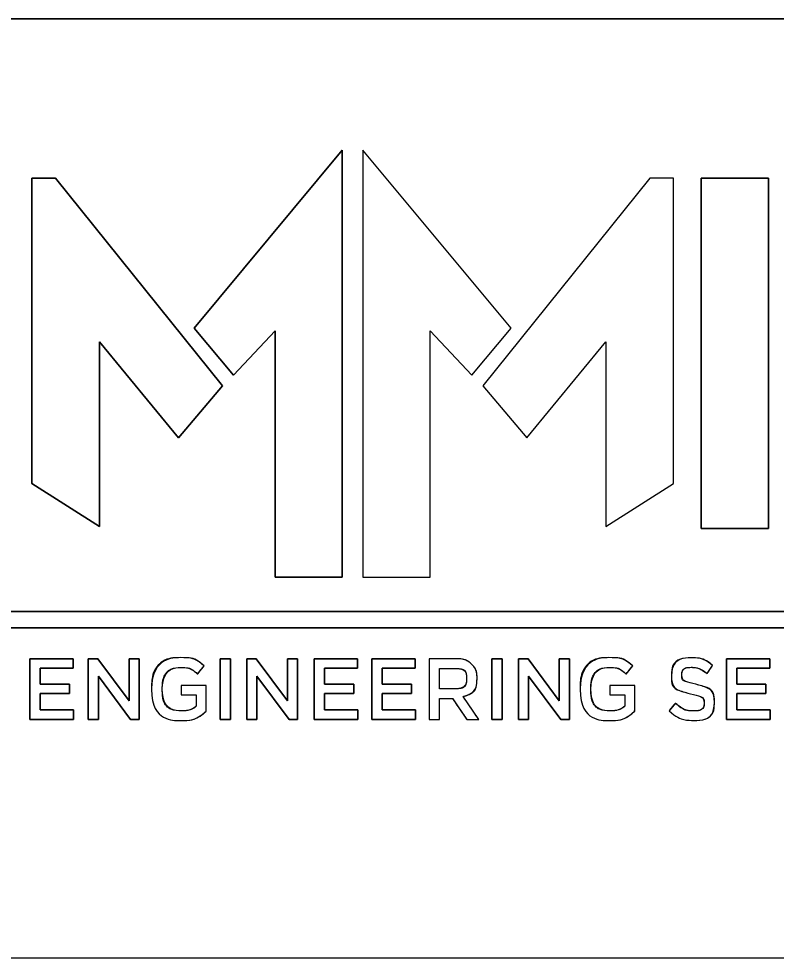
# Model space of a CAD drawing. Extents: x 3025871 to 3026431, y 707165 to 707825.
# Drawn here: x 3026255.137 to 3026258.311, y 707355.539 to 707359.477 of the extents above; entities that cross this region are included whole.
import ezdxf

# ---------------------------------------------------------------- set-up
doc = ezdxf.new("R2010")
doc.units = 0
doc.layers.add('Old_Level_19', color=7, linetype='Continuous')
doc.layers.add('Typical Text ID Circle CELL', color=7, linetype='Continuous')

msp = doc.modelspace()

# ---------------------------------------------------------------- linework, layer by layer
at = {"layer": 'Old_Level_19'}
msp.add_line((3026272.0708, 707359.4771), (3026242.0652, 707359.4771), dxfattribs=at)
at = {"layer": 'Typical Text ID Circle CELL'}
for p, q in [((3026255.8866, 707356.7302), (3026255.9138, 707356.764)), ((3026257.6825, 707356.7302), (3026257.7098, 707356.764)), ((3026258.0217, 707356.732), (3026258.0448, 707356.7659)), ((3026257.0139, 707356.7112), (3026257.0139, 707356.7105)), ((3026257.0575, 707356.713), (3026257.0575, 707356.7138)), ((3026257.8725, 707356.724), (3026257.8725, 707356.7232)), ((3026257.9155, 707356.7272), (3026257.9155, 707356.728)), ((3026255.6937, 707356.6668), (3026255.6937, 707356.6661)), ((3026255.7388, 707356.6668), (3026255.7388, 707356.6675)), ((3026257.4896, 707356.6668), (3026257.4896, 707356.6661)), ((3026257.5347, 707356.6668), (3026257.5347, 707356.6675)), ((3026257.8886, 707356.6085), (3026257.8627, 707356.5764)), ((3026258.0091, 707356.6081), (3026258.0091, 707356.6074)), ((3026258.0521, 707356.6118), (3026258.0521, 707356.6125))]:
    msp.add_line(p, q, dxfattribs=at)
msp.add_lwpolyline([(3026242.0652, 707359.4771), (3026272.0739, 707359.4771), (3026272.0739, 707355.5387), (3026242.0652, 707355.5387)], close=True, dxfattribs=at)
for points in [[(3026256.493, 707358.9259), (3026256.493, 707357.1364), (3026256.2111, 707357.1364), (3026256.2111, 707358.1686), (3026256.0365, 707357.9837), (3026255.8723, 707358.1798), (3026256.493, 707358.9259)], [(3026255.8723, 707358.1798), (3026256.0365, 707357.9837), (3026256.2111, 707358.1686), (3026256.2111, 707357.1364), (3026256.493, 707357.1364), (3026256.493, 707358.9259), (3026255.8723, 707358.1798)], [(3026256.5797, 707358.9259), (3026256.5797, 707357.1364), (3026256.8616, 707357.1364), (3026256.8616, 707358.1686), (3026257.0362, 707357.9837), (3026257.2004, 707358.1798), (3026256.5797, 707358.9259)], [(3026256.5797, 707358.9259), (3026256.5797, 707357.1364), (3026256.8616, 707357.1364), (3026256.8616, 707358.1686), (3026257.0362, 707357.9837), (3026257.2004, 707358.1798), (3026256.5797, 707358.9259)], [(3026255.2913, 707358.8094), (3026255.9907, 707357.939), (3026255.806, 707357.7198), (3026255.476, 707358.1232), (3026255.476, 707357.3482), (3026255.1919, 707357.5283), (3026255.1919, 707358.8094), (3026255.2913, 707358.8094)], [(3026255.1919, 707358.8094), (3026255.1919, 707357.5283), (3026255.476, 707357.3482), (3026255.476, 707358.1232), (3026255.806, 707357.7198), (3026255.9907, 707357.939), (3026255.2913, 707358.8094), (3026255.1919, 707358.8094)], [(3026257.7814, 707358.8094), (3026257.082, 707357.939), (3026257.2667, 707357.7198), (3026257.5967, 707358.1232), (3026257.5967, 707357.3482), (3026257.8808, 707357.5283), (3026257.8808, 707358.8094), (3026257.7814, 707358.8094)], [(3026257.7814, 707358.8094), (3026257.082, 707357.939), (3026257.2667, 707357.7198), (3026257.5967, 707358.1232), (3026257.5967, 707357.3482), (3026257.8808, 707357.5283), (3026257.8808, 707358.8094), (3026257.7814, 707358.8094)], [(3026257.9964, 707358.8094), (3026258.2783, 707358.8094), (3026258.2783, 707357.3398), (3026257.9964, 707357.3398), (3026257.9964, 707358.8094)], [(3026257.9964, 707357.3398), (3026258.2783, 707357.3398), (3026258.2783, 707358.8094), (3026257.9964, 707358.8094), (3026257.9964, 707357.3398)], [(3026259.5796, 707356.9244), (3026252.7486, 707356.9244), (3026252.7486, 707356.9922), (3026259.5796, 707356.9922), (3026259.5796, 707356.9244)], [(3026259.5796, 707356.9922), (3026252.7486, 707356.9922), (3026252.7486, 707356.9244), (3026259.5796, 707356.9244), (3026259.5796, 707356.9922)], [(3026255.184, 707356.7943), (3026255.3653, 707356.7943), (3026255.3653, 707356.7542), (3026255.227, 707356.7542), (3026255.227, 707356.6879), (3026255.3496, 707356.6879), (3026255.3496, 707356.6478), (3026255.227, 707356.6478), (3026255.227, 707356.5793), (3026255.3671, 707356.5793), (3026255.3671, 707356.5393), (3026255.184, 707356.5393), (3026255.184, 707356.7943)], [(3026255.184, 707356.5393), (3026255.3671, 707356.5393), (3026255.3671, 707356.5793), (3026255.227, 707356.5793), (3026255.227, 707356.6478), (3026255.3496, 707356.6478), (3026255.3496, 707356.6879), (3026255.227, 707356.6879), (3026255.227, 707356.7542), (3026255.3653, 707356.7542), (3026255.3653, 707356.7943), (3026255.184, 707356.7943), (3026255.184, 707356.5393)], [(3026255.4285, 707356.7943), (3026255.4684, 707356.7943), (3026255.5994, 707356.618), (3026255.5994, 707356.7943), (3026255.6417, 707356.7943), (3026255.6417, 707356.5393), (3026255.6057, 707356.5393), (3026255.4708, 707356.7207), (3026255.4708, 707356.5393), (3026255.4285, 707356.5393), (3026255.4285, 707356.7943)], [(3026255.4285, 707356.5393), (3026255.4708, 707356.5393), (3026255.4708, 707356.7207), (3026255.6057, 707356.5393), (3026255.6417, 707356.5393), (3026255.6417, 707356.7943), (3026255.5994, 707356.7943), (3026255.5994, 707356.618), (3026255.4684, 707356.7943), (3026255.4285, 707356.7943), (3026255.4285, 707356.5393)], [(3026255.9808, 707356.7943), (3026256.0238, 707356.7943), (3026256.0238, 707356.5393), (3026255.9808, 707356.5393), (3026255.9808, 707356.7943)], [(3026255.9808, 707356.5393), (3026256.0238, 707356.5393), (3026256.0238, 707356.7943), (3026255.9808, 707356.7943), (3026255.9808, 707356.5393)], [(3026256.0926, 707356.7943), (3026256.1325, 707356.7943), (3026256.2635, 707356.618), (3026256.2635, 707356.7943), (3026256.3058, 707356.7943), (3026256.3058, 707356.5393), (3026256.2698, 707356.5393), (3026256.1349, 707356.7207), (3026256.1349, 707356.5393), (3026256.0926, 707356.5393), (3026256.0926, 707356.7943)], [(3026256.0926, 707356.5393), (3026256.1349, 707356.5393), (3026256.1349, 707356.7207), (3026256.2698, 707356.5393), (3026256.3058, 707356.5393), (3026256.3058, 707356.7943), (3026256.2635, 707356.7943), (3026256.2635, 707356.618), (3026256.1325, 707356.7943), (3026256.0926, 707356.7943), (3026256.0926, 707356.5393)], [(3026256.3756, 707356.7943), (3026256.5569, 707356.7943), (3026256.5569, 707356.7542), (3026256.4186, 707356.7542), (3026256.4186, 707356.6879), (3026256.5412, 707356.6879), (3026256.5412, 707356.6478), (3026256.4186, 707356.6478), (3026256.4186, 707356.5793), (3026256.5587, 707356.5793), (3026256.5587, 707356.5393), (3026256.3756, 707356.5393), (3026256.3756, 707356.7943)], [(3026256.3756, 707356.5393), (3026256.5587, 707356.5393), (3026256.5587, 707356.5793), (3026256.4186, 707356.5793), (3026256.4186, 707356.6478), (3026256.5412, 707356.6478), (3026256.5412, 707356.6879), (3026256.4186, 707356.6879), (3026256.4186, 707356.7542), (3026256.5569, 707356.7542), (3026256.5569, 707356.7943), (3026256.3756, 707356.7943), (3026256.3756, 707356.5393)], [(3026256.6166, 707356.7943), (3026256.798, 707356.7943), (3026256.798, 707356.7542), (3026256.6596, 707356.7542), (3026256.6596, 707356.6879), (3026256.7823, 707356.6879), (3026256.7823, 707356.6478), (3026256.6596, 707356.6478), (3026256.6596, 707356.5793), (3026256.7998, 707356.5793), (3026256.7998, 707356.5393), (3026256.6166, 707356.5393), (3026256.6166, 707356.7943)], [(3026256.6166, 707356.5393), (3026256.7998, 707356.5393), (3026256.7998, 707356.5793), (3026256.6596, 707356.5793), (3026256.6596, 707356.6478), (3026256.7823, 707356.6478), (3026256.7823, 707356.6879), (3026256.6596, 707356.6879), (3026256.6596, 707356.7542), (3026256.798, 707356.7542), (3026256.798, 707356.7943), (3026256.6166, 707356.7943), (3026256.6166, 707356.5393)], [(3026256.9667, 707356.7943), (3026256.8577, 707356.7943), (3026256.8577, 707356.5393), (3026256.9006, 707356.5393), (3026256.9006, 707356.6282), (3026256.9544, 707356.6282), (3026257.0146, 707356.5393), (3026257.0656, 707356.5393), (3026256.9995, 707356.6358)], [(3026257.1197, 707356.7943), (3026257.1626, 707356.7943), (3026257.1626, 707356.5393), (3026257.1197, 707356.5393), (3026257.1197, 707356.7943)], [(3026257.1197, 707356.5393), (3026257.1626, 707356.5393), (3026257.1626, 707356.7943), (3026257.1197, 707356.7943), (3026257.1197, 707356.5393)], [(3026257.2314, 707356.7943), (3026257.2713, 707356.7943), (3026257.4023, 707356.618), (3026257.4023, 707356.7943), (3026257.4446, 707356.7943), (3026257.4446, 707356.5393), (3026257.4086, 707356.5393), (3026257.2737, 707356.7207), (3026257.2737, 707356.5393), (3026257.2314, 707356.5393), (3026257.2314, 707356.7943)], [(3026257.2314, 707356.5393), (3026257.2737, 707356.5393), (3026257.2737, 707356.7207), (3026257.4086, 707356.5393), (3026257.4446, 707356.5393), (3026257.4446, 707356.7943), (3026257.4023, 707356.7943), (3026257.4023, 707356.618), (3026257.2713, 707356.7943), (3026257.2314, 707356.7943), (3026257.2314, 707356.5393)], [(3026258.1027, 707356.7943), (3026258.284, 707356.7943), (3026258.284, 707356.7542), (3026258.1456, 707356.7542), (3026258.1456, 707356.6879), (3026258.2683, 707356.6879), (3026258.2683, 707356.6478), (3026258.1456, 707356.6478), (3026258.1456, 707356.5793), (3026258.2858, 707356.5793), (3026258.2858, 707356.5393), (3026258.1027, 707356.5393), (3026258.1027, 707356.7943)], [(3026258.1027, 707356.5393), (3026258.2858, 707356.5393), (3026258.2858, 707356.5793), (3026258.1456, 707356.5793), (3026258.1456, 707356.6478), (3026258.2683, 707356.6478), (3026258.2683, 707356.6879), (3026258.1456, 707356.6879), (3026258.1456, 707356.7542), (3026258.284, 707356.7542), (3026258.284, 707356.7943), (3026258.1027, 707356.7943), (3026258.1027, 707356.5393)], [(3026256.9635, 707356.6679), (3026256.9006, 707356.6679), (3026256.9006, 707356.7535), (3026256.9632, 707356.7535)], [(3026255.9225, 707356.5746), (3026255.9225, 707356.6817), (3026255.8184, 707356.6817), (3026255.8184, 707356.6427), (3026255.881, 707356.6427), (3026255.881, 707356.595)], [(3026257.7185, 707356.5746), (3026257.7185, 707356.6817), (3026257.6143, 707356.6817), (3026257.6143, 707356.6427), (3026257.6769, 707356.6427), (3026257.6769, 707356.595)]]:
    msp.add_lwpolyline(points, dxfattribs=at)
for points, degree in [([(3026255.6937, 707356.6661), (3026255.6937, 707356.6661), (3026255.6937, 707356.6668), (3026255.6937, 707356.6668), (3026255.6937, 707356.7382), (3026255.7461, 707356.7987), (3026255.8198, 707356.7987), (3026255.8625, 707356.7987), (3026255.8887, 707356.7863), (3026255.9138, 707356.764), (3026255.9138, 707356.764), (3026255.8866, 707356.7302), (3026255.8866, 707356.7302), (3026255.8677, 707356.7469), (3026255.8492, 707356.7575), (3026255.8181, 707356.7575), (3026255.773, 707356.7575), (3026255.7388, 707356.7163), (3026255.7388, 707356.6675), (3026255.7388, 707356.6675), (3026255.7388, 707356.6668), (3026255.7388, 707356.6668), (3026255.7388, 707356.6143), (3026255.772, 707356.5757), (3026255.8219, 707356.5757), (3026255.845, 707356.5757), (3026255.8659, 707356.5834), (3026255.881, 707356.595), (3026255.881, 707356.595), (3026255.881, 707356.6427), (3026255.881, 707356.6427), (3026255.881, 707356.6427), (3026255.8184, 707356.6427), (3026255.8184, 707356.6427), (3026255.8184, 707356.6427), (3026255.8184, 707356.6817), (3026255.8184, 707356.6817), (3026255.8184, 707356.6817), (3026255.9225, 707356.6817), (3026255.9225, 707356.6817), (3026255.9225, 707356.6817), (3026255.9225, 707356.5746), (3026255.9225, 707356.5746), (3026255.8985, 707356.5531), (3026255.8639, 707356.5349), (3026255.8205, 707356.5349), (3026255.744, 707356.5349), (3026255.6937, 707356.5917), (3026255.6937, 707356.6661)], 3), ([(3026255.9138, 707356.764), (3026255.8887, 707356.7863), (3026255.8625, 707356.7987), (3026255.8198, 707356.7987), (3026255.7461, 707356.7987), (3026255.6937, 707356.7382), (3026255.6937, 707356.6668)], 3), ([(3026256.8577, 707356.7943), (3026256.8577, 707356.7943), (3026256.9667, 707356.7943), (3026256.9667, 707356.7943), (3026256.9974, 707356.7943), (3026257.0215, 707356.7848), (3026257.0373, 707356.7688), (3026257.0502, 707356.7549), (3026257.0575, 707356.736), (3026257.0575, 707356.7138), (3026257.0575, 707356.7138), (3026257.0575, 707356.713), (3026257.0575, 707356.713), (3026257.0575, 707356.6711), (3026257.0334, 707356.646), (3026256.9995, 707356.6358), (3026256.9995, 707356.6358), (3026257.0656, 707356.5393), (3026257.0656, 707356.5393), (3026257.0656, 707356.5393), (3026257.0146, 707356.5393), (3026257.0146, 707356.5393), (3026257.0146, 707356.5393), (3026256.9544, 707356.6282), (3026256.9544, 707356.6282), (3026256.9544, 707356.6282), (3026256.9006, 707356.6282), (3026256.9006, 707356.6282), (3026256.9006, 707356.6282), (3026256.9006, 707356.5393), (3026256.9006, 707356.5393), (3026256.9006, 707356.5393), (3026256.8577, 707356.5393), (3026256.8577, 707356.5393), (3026256.8577, 707356.5393), (3026256.8577, 707356.7943), (3026256.8577, 707356.7943)], 3), ([(3026257.0575, 707356.7138), (3026257.0575, 707356.736), (3026257.0502, 707356.7549), (3026257.0373, 707356.7688), (3026257.0215, 707356.7848), (3026256.9974, 707356.7943), (3026256.9667, 707356.7943)], 3), ([(3026257.4896, 707356.6661), (3026257.4896, 707356.6661), (3026257.4896, 707356.6668), (3026257.4896, 707356.6668), (3026257.4896, 707356.7382), (3026257.542, 707356.7987), (3026257.6157, 707356.7987), (3026257.6584, 707356.7987), (3026257.6846, 707356.7863), (3026257.7098, 707356.764), (3026257.7098, 707356.764), (3026257.6825, 707356.7302), (3026257.6825, 707356.7302), (3026257.6636, 707356.7469), (3026257.6451, 707356.7575), (3026257.614, 707356.7575), (3026257.5689, 707356.7575), (3026257.5347, 707356.7163), (3026257.5347, 707356.6675), (3026257.5347, 707356.6675), (3026257.5347, 707356.6668), (3026257.5347, 707356.6668), (3026257.5347, 707356.6143), (3026257.5678, 707356.5757), (3026257.6178, 707356.5757), (3026257.6409, 707356.5757), (3026257.6619, 707356.5834), (3026257.6769, 707356.595), (3026257.6769, 707356.595), (3026257.6769, 707356.6427), (3026257.6769, 707356.6427), (3026257.6769, 707356.6427), (3026257.6143, 707356.6427), (3026257.6143, 707356.6427), (3026257.6143, 707356.6427), (3026257.6143, 707356.6817), (3026257.6143, 707356.6817), (3026257.6143, 707356.6817), (3026257.7185, 707356.6817), (3026257.7185, 707356.6817), (3026257.7185, 707356.6817), (3026257.7185, 707356.5746), (3026257.7185, 707356.5746), (3026257.6944, 707356.5531), (3026257.6598, 707356.5349), (3026257.6164, 707356.5349), (3026257.5399, 707356.5349), (3026257.4896, 707356.5917), (3026257.4896, 707356.6661)], 3), ([(3026257.7098, 707356.764), (3026257.6846, 707356.7863), (3026257.6584, 707356.7987), (3026257.6157, 707356.7987), (3026257.542, 707356.7987), (3026257.4896, 707356.7382), (3026257.4896, 707356.6668)], 3), ([(3026257.8627, 707356.5764), (3026257.8627, 707356.5764), (3026257.8886, 707356.6085), (3026257.8886, 707356.6085), (3026257.912, 707356.5874), (3026257.9357, 707356.5753), (3026257.9658, 707356.5753), (3026257.9923, 707356.5753), (3026258.0091, 707356.5885), (3026258.0091, 707356.6074), (3026258.0091, 707356.6074), (3026258.0091, 707356.6081), (3026258.0091, 707356.6081), (3026258.0091, 707356.6263), (3026257.9993, 707356.6362), (3026257.9539, 707356.6471), (3026257.9018, 707356.6602), (3026257.8725, 707356.6762), (3026257.8725, 707356.7232), (3026257.8725, 707356.7232), (3026257.8725, 707356.724), (3026257.8725, 707356.724), (3026257.8725, 707356.7677), (3026257.9074, 707356.7979), (3026257.956, 707356.7979), (3026257.9916, 707356.7979), (3026258.02, 707356.7866), (3026258.0448, 707356.7659), (3026258.0448, 707356.7659), (3026258.0217, 707356.732), (3026258.0217, 707356.732), (3026257.9997, 707356.7491), (3026257.9777, 707356.7582), (3026257.9553, 707356.7582), (3026257.9301, 707356.7582), (3026257.9155, 707356.7447), (3026257.9155, 707356.728), (3026257.9155, 707356.728), (3026257.9155, 707356.7272), (3026257.9155, 707356.7272), (3026257.9155, 707356.7076), (3026257.9267, 707356.6988), (3026257.9738, 707356.6872), (3026258.0255, 707356.6741), (3026258.0521, 707356.6548), (3026258.0521, 707356.6125), (3026258.0521, 707356.6125), (3026258.0521, 707356.6118), (3026258.0521, 707356.6118), (3026258.0521, 707356.564), (3026258.0161, 707356.5356), (3026257.9647, 707356.5356), (3026257.9273, 707356.5356), (3026257.892, 707356.5491), (3026257.8627, 707356.5764)], 3), ([(3026258.0448, 707356.7659), (3026258.02, 707356.7866), (3026257.9916, 707356.7979), (3026257.956, 707356.7979), (3026257.9074, 707356.7979), (3026257.8725, 707356.7677), (3026257.8725, 707356.724)], 3), ([(3026255.7388, 707356.6675), (3026255.7388, 707356.7163), (3026255.773, 707356.7575), (3026255.8181, 707356.7575), (3026255.8492, 707356.7575), (3026255.8677, 707356.7469), (3026255.8866, 707356.7302)], 3), ([(3026256.9635, 707356.6679), (3026256.9943, 707356.6679), (3026257.0139, 707356.6846), (3026257.0139, 707356.7105), (3026257.0139, 707356.7105), (3026257.0139, 707356.7112), (3026257.0139, 707356.7112), (3026257.0139, 707356.7385), (3026256.995, 707356.7535), (3026256.9632, 707356.7535), (3026256.9632, 707356.7535), (3026256.9006, 707356.7535), (3026256.9006, 707356.7535), (3026256.9006, 707356.7535), (3026256.9006, 707356.6679), (3026256.9006, 707356.6679), (3026256.9006, 707356.6679), (3026256.9635, 707356.6679), (3026256.9635, 707356.6679)], 3), ([(3026256.9632, 707356.7535), (3026256.995, 707356.7535), (3026257.0139, 707356.7385), (3026257.0139, 707356.7112)], 2), ([(3026257.5347, 707356.6675), (3026257.5347, 707356.7163), (3026257.5689, 707356.7575), (3026257.614, 707356.7575), (3026257.6451, 707356.7575), (3026257.6636, 707356.7469), (3026257.6825, 707356.7302)], 3), ([(3026257.9155, 707356.728), (3026257.9155, 707356.7447), (3026257.9301, 707356.7582), (3026257.9553, 707356.7582), (3026257.9777, 707356.7582), (3026257.9997, 707356.7491), (3026258.0217, 707356.732)], 3), ([(3026257.0139, 707356.7105), (3026257.0139, 707356.6846), (3026256.9943, 707356.6679), (3026256.9635, 707356.6679)], 2), ([(3026256.9995, 707356.6358), (3026257.0334, 707356.646), (3026257.0575, 707356.6711), (3026257.0575, 707356.713)], 2), ([(3026257.8725, 707356.7232), (3026257.8725, 707356.6762), (3026257.9018, 707356.6602), (3026257.9539, 707356.6471), (3026257.9993, 707356.6362), (3026258.0091, 707356.6263), (3026258.0091, 707356.6081)], 3), ([(3026258.0521, 707356.6125), (3026258.0521, 707356.6548), (3026258.0255, 707356.6741), (3026257.9738, 707356.6872), (3026257.9267, 707356.6988), (3026257.9155, 707356.7076), (3026257.9155, 707356.7272)], 3), ([(3026255.6937, 707356.6661), (3026255.6937, 707356.5917), (3026255.744, 707356.5349), (3026255.8205, 707356.5349), (3026255.8639, 707356.5349), (3026255.8985, 707356.5531), (3026255.9225, 707356.5746)], 3), ([(3026255.881, 707356.595), (3026255.8659, 707356.5834), (3026255.845, 707356.5757), (3026255.8219, 707356.5757), (3026255.772, 707356.5757), (3026255.7388, 707356.6143), (3026255.7388, 707356.6668)], 3), ([(3026257.4896, 707356.6661), (3026257.4896, 707356.5917), (3026257.5399, 707356.5349), (3026257.6164, 707356.5349), (3026257.6598, 707356.5349), (3026257.6944, 707356.5531), (3026257.7185, 707356.5746)], 3), ([(3026257.6769, 707356.595), (3026257.6619, 707356.5834), (3026257.6409, 707356.5757), (3026257.6178, 707356.5757), (3026257.5678, 707356.5757), (3026257.5347, 707356.6143), (3026257.5347, 707356.6668)], 3), ([(3026257.8627, 707356.5764), (3026257.892, 707356.5491), (3026257.9273, 707356.5356), (3026257.9647, 707356.5356), (3026258.0161, 707356.5356), (3026258.0521, 707356.564), (3026258.0521, 707356.6118)], 3), ([(3026258.0091, 707356.6074), (3026258.0091, 707356.5885), (3026257.9923, 707356.5753), (3026257.9658, 707356.5753), (3026257.9357, 707356.5753), (3026257.912, 707356.5874), (3026257.8886, 707356.6085)], 3)]:
    msp.add_open_spline(points, degree=degree, dxfattribs=at)

doc.saveas('drawing.dxf')
